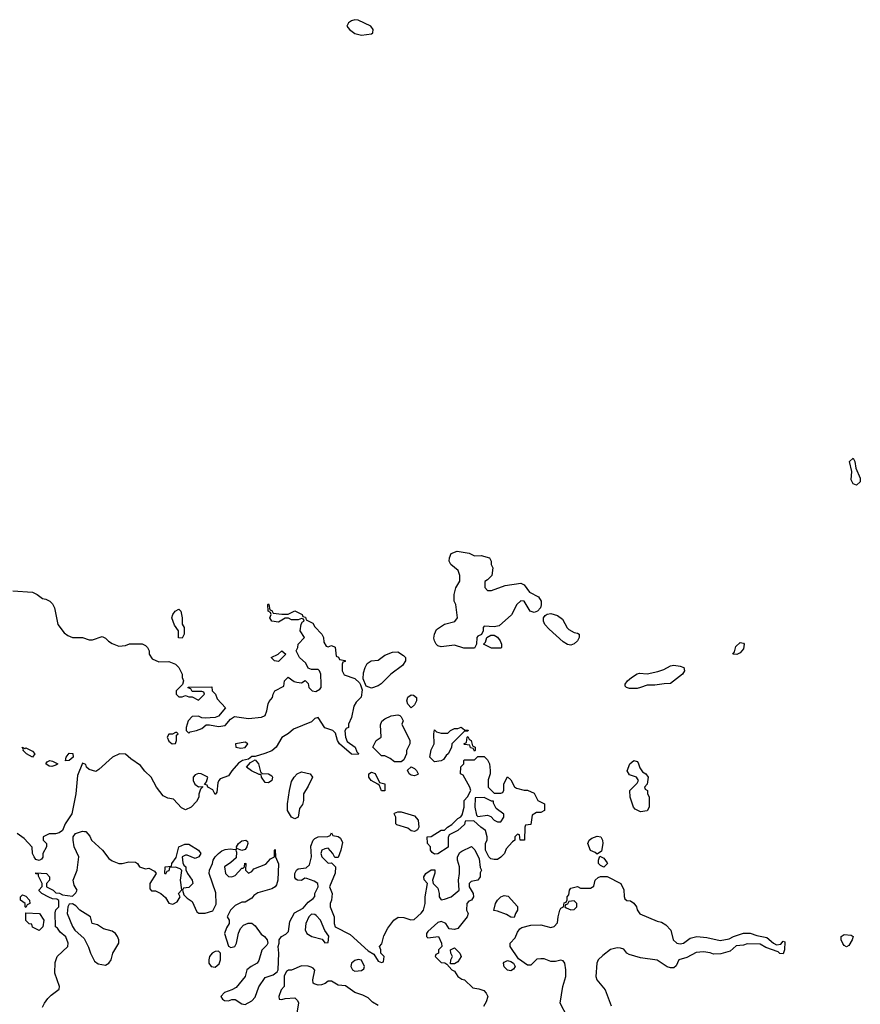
# Model space of a CAD drawing. Header units: inches. Extents: x 2380249 to 2585472, y 382747 to 546448.
# Tile 384 of 626: x 2520453 to 2525514, y 432943 to 438870. Entities that reach past the tile are written whole.
import ezdxf

# ---------------------------------------------------------------- set-up
doc = ezdxf.new("R2010")
doc.units = ezdxf.units.IN
doc.header["$MEASUREMENT"] = 0
doc.layers.add('C5423', color=7, linetype='Continuous')

msp = doc.modelspace()

# ---------------------------------------------------------------- linework, layer by layer
at = {"layer": 'C5423', "color": 4}
for points, elevation in [([(2522470, 438869.7), (2522450, 438863.6), (2522433, 438850), (2522421.6, 438830), (2522439.1, 438810), (2522470, 438787.2), (2522510, 438777.1), (2522570, 438785.3), (2522579.3, 438790), (2522580.5, 438810), (2522567.3, 438830), (2522490, 438867.2)], 44), ([(2525490, 436067.3), (2525470, 436075.1), (2525459.3, 436099.3), (2525462, 436150), (2525447.8, 436210), (2525470, 436230.3), (2525481.6, 436210), (2525486, 436170), (2525513.7, 436110), (2525512.7, 436087.3)], 36), ([(2523190, 435642), (2523230, 435644.7), (2523282, 435630), (2523291.3, 435610), (2523292, 435590), (2523302, 435570), (2523295.3, 435524.7), (2523270, 435498), (2523252.7, 435487.3), (2523252.7, 435452.7), (2523270, 435434), (2523292.7, 435432.7), (2523375.5, 435464.5), (2523470, 435477.1), (2523490, 435467.7), (2523522.9, 435422.9), (2523576, 435396), (2523591.8, 435370), (2523593.1, 435346.9), (2523588, 435330), (2523570.5, 435309.5), (2523550, 435300.9), (2523525.2, 435310), (2523490, 435368.7), (2523470, 435372), (2523444.9, 435350), (2523412.8, 435287.2), (2523339.8, 435220.2), (2523310, 435214), (2523250, 435218), (2523242, 435210), (2523242, 435190), (2523232, 435168), (2523210, 435158), (2523204.7, 435150), (2523202, 435110), (2523190, 435086), (2523125.6, 435085.6), (2523070, 435105.2), (2522990, 435095.1), (2522970, 435101.6), (2522960.7, 435110), (2522949.6, 435130), (2522946.5, 435146.5), (2522949.6, 435170.4), (2522961.7, 435198.3), (2523010, 435231), (2523072.9, 435247.1), (2523088.7, 435270), (2523078, 435350), (2523068.7, 435370), (2523069.1, 435409.1), (2523079.3, 435450), (2523102, 435490), (2523103.1, 435523.1), (2523093.2, 435553.2), (2523048.7, 435590), (2523039, 435610), (2523039.3, 435630), (2523050, 435656), (2523086, 435670), (2523158.8, 435658.8)], 36), ([(2521430, 435146), (2521408.4, 435148.4), (2521408, 435190), (2521385.6, 435225.6), (2521369, 435270), (2521375.3, 435290), (2521388.7, 435310), (2521410, 435322), (2521422, 435310), (2521431, 435269), (2521431.6, 435231.6), (2521442, 435210), (2521442, 435170)], 36), ([(2523770, 435105.1), (2523750, 435109.5), (2523725.3, 435125.3), (2523640.1, 435200.1), (2523615.1, 435230), (2523606, 435250), (2523606, 435270), (2523615.9, 435284.1), (2523627.9, 435292.1), (2523650, 435295.3), (2523690, 435284.2), (2523720.5, 435260.5), (2523749.1, 435209.1), (2523759, 435199), (2523790, 435180.5), (2523810, 435177.3), (2523821, 435170), (2523820.7, 435150), (2523810.6, 435130), (2523790, 435112.3)], 36), ([(2523350, 435086), (2523292.7, 435087.3), (2523246, 435110), (2523256.4, 435123.6), (2523266, 435150), (2523290, 435164.7), (2523310, 435164.7), (2523330, 435152), (2523344.7, 435130), (2523354, 435110), (2523354, 435090)], 36), ([(2524770, 435049.2), (2524746, 435050), (2524755.3, 435064.7), (2524764.1, 435095.9), (2524790, 435121), (2524810, 435116), (2524814.8, 435110), (2524810, 435082), (2524790, 435059)], 36), ([(2522010, 435006), (2521986, 435010), (2521966, 435030), (2522009.3, 435050.7), (2522031.3, 435071.3), (2522054, 435050)], 36), ([(2522570, 434846.6), (2522538, 434858), (2522521.5, 434901.5), (2522522.5, 434937.5), (2522531.8, 434970), (2522545.1, 434994.9), (2522569.4, 435010.6), (2522610, 435014.8), (2522650, 435044), (2522697.5, 435062.5), (2522730, 435063.8), (2522763.4, 435043.4), (2522774.4, 435030), (2522775.8, 435010), (2522757.1, 434982.9), (2522687.7, 434930), (2522628.9, 434871.1), (2522610, 434859.6)], 36), ([(2524170, 434842.9), (2524124.2, 434844.2), (2524106, 434850), (2524098, 434858), (2524097.2, 434870), (2524112, 434890), (2524137, 434910), (2524170, 434932.7), (2524183.3, 434936.7), (2524230, 434932.2), (2524294.5, 434945.5), (2524330, 434957.6), (2524370, 434980.3), (2524390, 434983.7), (2524430, 434978), (2524451.3, 434970), (2524456, 434950), (2524444, 434930), (2524370, 434873.2), (2524332.3, 434872.3), (2524276.7, 434863.3), (2524230, 434862.9), (2524190, 434849.5)], 36), ([(2522810, 434728), (2522789, 434749), (2522784, 434770), (2522790, 434791), (2522810, 434804.7), (2522823.6, 434803.6), (2522842, 434790), (2522842, 434770), (2522830, 434746)], 36), ([(2522710, 434402), (2522683.1, 434423.1), (2522650, 434438), (2522630, 434438), (2522578, 434490), (2522598, 434530), (2522628, 434550), (2522624.7, 434624.7), (2522632.9, 434647.1), (2522650, 434661), (2522690, 434678.8), (2522730, 434684.7), (2522742, 434682), (2522750, 434674), (2522762, 434650), (2522754, 434630), (2522802, 434530), (2522802, 434510), (2522782, 434470), (2522782, 434450), (2522765.4, 434414.6), (2522750, 434402)], 36), ([(2521398, 434578), (2521390, 434578), (2521371.6, 434568.4), (2521350, 434568), (2521341, 434550), (2521350, 434527.3), (2521370, 434511.3), (2521390, 434512), (2521397.2, 434530), (2521396.4, 434563.6), (2521406, 434570)], 36), ([(2522950, 434402), (2522922, 434430), (2522930, 434474), (2522948.4, 434511.6), (2522946, 434570), (2522950, 434594), (2522962, 434582), (2522990, 434574), (2523030, 434574), (2523046, 434590), (2523070, 434602), (2523090, 434602), (2523110, 434611.3), (2523130, 434594), (2523152.7, 434592.7), (2523150, 434586), (2523130, 434586), (2523054, 434510), (2523051.6, 434488.4), (2523032, 434450), (2523019.6, 434440.4), (2523003.6, 434416.4), (2522990, 434408)], 36), ([(2521810, 434520.9), (2521752, 434510), (2521754, 434490), (2521784.9, 434484.9), (2521810, 434487.7), (2521825.2, 434510)], 36), ([(2523190, 434466), (2523182, 434482), (2523167.3, 434487.3), (2523162, 434502), (2523130, 434506), (2523126, 434510), (2523142, 434518), (2523146, 434550), (2523150, 434554), (2523158, 434538), (2523171.6, 434531.6), (2523178, 434498), (2523194, 434490), (2523194, 434470)], 36), ([(2520483.6, 434483.6), (2520490, 434486), (2520530, 434466), (2520542.8, 434450), (2520530, 434429.6), (2520494, 434450), (2520474, 434470), (2520476.4, 434476.4), (2520468, 434490)], 32), ([(2520729.3, 434409.3), (2520732.3, 434430), (2520750, 434454), (2520773.4, 434453.4), (2520775.3, 434430), (2520750, 434409.6)], 32), ([(2520646.4, 434373.6), (2520630, 434376), (2520609.4, 434390.6), (2520617.2, 434402.8), (2520634, 434410), (2520650, 434406.8), (2520682, 434390), (2520670, 434382)], 32), ([(2521950, 434275.3), (2521930, 434278), (2521908, 434310), (2521906, 434326), (2521894, 434326), (2521848.7, 434348.7), (2521818, 434370), (2521842, 434398), (2521870, 434414), (2521890.8, 434390.8), (2521902, 434342), (2521911.6, 434331.6), (2521950, 434330.7), (2521970, 434318), (2521974, 434310), (2521970, 434289)], 36), ([(2523310, 434214), (2523350, 434214), (2523362, 434218), (2523367.3, 434232.7), (2523368, 434270), (2523390, 434312), (2523410, 434294), (2523431.6, 434251.6), (2523443.6, 434243.6), (2523490, 434231.3), (2523510, 434231.3), (2523550, 434214), (2523572, 434170), (2523612, 434150), (2523612, 434110), (2523590, 434098), (2523563.6, 434096.4), (2523538, 434082), (2523530, 434026), (2523498, 434022), (2523494, 434010), (2523492, 433930), (2523466, 433930), (2523462, 433962), (2523450, 433966), (2523434, 433950), (2523434, 433930), (2523419.6, 433920.4), (2523381, 433879), (2523371.3, 433850), (2523350, 433829), (2523330, 433815.3), (2523310, 433815.3), (2523290, 433818), (2523278, 433830), (2523258, 433870), (2523258, 433910), (2523267.3, 433932.7), (2523268, 433950), (2523258, 433990), (2523228.9, 434008.9), (2523187.3, 434047.3), (2523134, 434046), (2523130, 434026), (2523091.1, 433988.9), (2523038, 433962), (2523032.7, 433947.3), (2523031.3, 433888.7), (2522970, 433848.7), (2522950, 433846), (2522936.4, 433856.4), (2522926, 433870), (2522926, 433890), (2522908, 433910), (2522906, 433950), (2522930, 433952), (2522990, 433991.3), (2523010, 433992), (2523028, 434010), (2523055.3, 434024.7), (2523090, 434062), (2523108.7, 434071.3), (2523116.4, 434083.6), (2523128, 434130), (2523128.7, 434170), (2523148.9, 434191.1), (2523168, 434230), (2523162, 434250), (2523122, 434322), (2523106, 434330), (2523108.4, 434371.6), (2523126, 434390), (2523126, 434410), (2523130, 434414), (2523190, 434414), (2523210, 434434), (2523250, 434434), (2523270, 434414), (2523282, 434390), (2523284.7, 434350), (2523284.7, 434330), (2523274, 434294), (2523274, 434250)], 36), ([(2524190, 434102), (2524158, 434118), (2524148.7, 434130), (2524128, 434190), (2524126, 434230), (2524170, 434274), (2524178, 434290), (2524166, 434310), (2524123.1, 434323.1), (2524109.1, 434349.1), (2524125.2, 434390), (2524150, 434411.3), (2524170, 434404.7), (2524176.8, 434396.8), (2524186.8, 434366.8), (2524202.8, 434342.8), (2524222, 434330), (2524236, 434310), (2524231.1, 434268.9), (2524214, 434250), (2524218, 434238), (2524232, 434230), (2524232.7, 434212.7), (2524242, 434190), (2524242, 434130), (2524230, 434108)], 36), ([(2522110, 434059), (2522089.5, 434069.5), (2522065.2, 434110), (2522064, 434150), (2522076, 434230), (2522090, 434284.7), (2522105.2, 434310), (2522124, 434330), (2522150, 434342.8), (2522202, 434330), (2522214.8, 434310), (2522190, 434255.3), (2522161, 434210), (2522161, 434170), (2522154.4, 434145.6), (2522138, 434122), (2522130, 434068.7)], 36), ([(2522630, 434228), (2522619, 434259), (2522608.9, 434268.9), (2522569.3, 434289.3), (2522554, 434310), (2522555.3, 434330), (2522570, 434341), (2522593, 434333), (2522618, 434278), (2522650.7, 434270.7), (2522650, 434228)], 36), ([(2522830, 434318), (2522810, 434322), (2522798, 434330), (2522788.4, 434351.6), (2522810, 434372), (2522830, 434362), (2522842, 434350), (2522852, 434330), (2522850, 434326)], 36), ([(2523250, 434188), (2523194, 434186), (2523192, 434130), (2523202, 434082), (2523210, 434074), (2523270, 434082), (2523290, 434074), (2523310, 434052), (2523330, 434042), (2523350, 434042), (2523368, 434070), (2523367.3, 434087.3), (2523322, 434122), (2523306, 434154), (2523306, 434166), (2523294, 434166)], 36), ([(2522830, 433982), (2522810, 433988), (2522790, 434004), (2522724, 434024), (2522718, 434030), (2522718, 434070), (2522708, 434090), (2522710, 434094), (2522730, 434102), (2522750, 434101), (2522830, 434078), (2522850.7, 434050.7), (2522856, 434010), (2522846.8, 433993.2)], 36), ([(2521790, 433868.7), (2521760.4, 433880.4), (2521758, 433890), (2521769.5, 433910.5), (2521790, 433926), (2521814, 433930), (2521823.6, 433923.6), (2521826, 433910), (2521821, 433890), (2521810, 433875.3)], 36), ([(2523930, 433846), (2523917.2, 433857.2), (2523888.7, 433868.7), (2523874, 433910), (2523882, 433930), (2523896.5, 433943.5), (2523930, 433954.8), (2523951.3, 433950), (2523961, 433930), (2523964, 433910), (2523954.8, 433865.2)], 36), ([(2523970, 433768), (2523950, 433778), (2523938, 433790), (2523938, 433810), (2523946, 433834), (2523970, 433822), (2523990, 433794), (2523991.3, 433790)], 36), ([(2520490, 433526), (2520486, 433530), (2520486, 433550), (2520458, 433570), (2520458, 433590), (2520470, 433602), (2520490, 433594), (2520512, 433570), (2520514, 433550), (2520498, 433542)], 36), ([(2523430, 433466), (2523410, 433468), (2523384.1, 433484.1), (2523330, 433504), (2523307.3, 433507.3), (2523317.2, 433550), (2523329.5, 433570.5), (2523349.5, 433590.5), (2523370, 433597.3), (2523393.4, 433593.4), (2523450, 433532), (2523450.6, 433509.4), (2523438, 433490)], 36), ([(2523790, 433566), (2523758, 433562), (2523750, 433546), (2523738, 433542), (2523734, 433530), (2523743.6, 433523.6), (2523770, 433512), (2523790, 433514), (2523806, 433530), (2523806, 433550)], 36), ([(2520770, 433548), (2520750, 433546), (2520742, 433530), (2520738.8, 433490), (2520770.7, 433410.7), (2520784.7, 433390), (2520839.8, 433339.8), (2520866.4, 433286.4), (2520878, 433250), (2520903.4, 433203.4), (2520925.5, 433185.5), (2520970, 433178.8), (2520988.7, 433190), (2521004, 433210), (2521014, 433250), (2521048.7, 433310), (2521049, 433330), (2521042, 433350), (2521028.7, 433370), (2521010, 433384), (2520958, 433398), (2520920.2, 433420.2), (2520889.1, 433429.1), (2520879, 433470), (2520815.3, 433510), (2520790, 433535.3)], 36), ([(2520570, 433388), (2520530, 433408), (2520526, 433426), (2520510, 433428), (2520490, 433448), (2520490, 433494), (2520572, 433490), (2520598, 433450), (2520592, 433410)], 36), ([(2522210, 433486), (2522194, 433470), (2522176, 433430), (2522171.6, 433391.6), (2522182, 433370), (2522210.8, 433350.8), (2522274.4, 433334.4), (2522290, 433312), (2522310, 433314), (2522313.2, 433353.2), (2522290, 433388), (2522262.7, 433450), (2522238.3, 433478.3), (2522230, 433483.7)], 36), ([(2525430, 433288.7), (2525416.4, 433296.4), (2525408.4, 433308.4), (2525398, 433330), (2525398, 433350), (2525416.4, 433363.6), (2525459.6, 433359.6), (2525471.3, 433351.3), (2525464.7, 433330), (2525443.6, 433296.4)], 36), ([(2521650, 433262), (2521630, 433261.2), (2521611.3, 433250), (2521596, 433230), (2521590.8, 433210), (2521591, 433190), (2521606, 433170), (2521630, 433167.3), (2521653.8, 433186.2), (2521660.9, 433210), (2521662, 433250)], 36), ([(2523046, 433186), (2523048, 433210), (2523058, 433230), (2523048, 433250), (2523046, 433270), (2523070, 433282), (2523102, 433250), (2523111.3, 433230), (2523090, 433198), (2523070, 433186)], 36), ([(2522490, 433212.7), (2522470, 433206), (2522450.8, 433190), (2522445.5, 433170), (2522456, 433150), (2522470, 433142), (2522510, 433146.8), (2522524, 433156), (2522529, 433170), (2522510, 433208.7)], 36), ([(2523410, 433144), (2523390, 433149.2), (2523370, 433169), (2523365.2, 433190), (2523370, 433196), (2523390, 433206), (2523410, 433201), (2523424.7, 433190), (2523436, 433170), (2523426.4, 433153.6)], 36)]:
    msp.add_lwpolyline(points, close=True, dxfattribs=dict(at, elevation=elevation))
at = {"layer": 'C5423', "color": 4, "elevation": 36}
for points in [[(2520411.6, 435431.6), (2520530, 435423), (2520558, 435410), (2520590, 435384.7), (2520610, 435382), (2520634, 435370), (2520650, 435354), (2520662, 435330), (2520682, 435230), (2520719.6, 435179.6), (2520742, 435162), (2520771.1, 435151.1), (2520830, 435150.8), (2520870, 435136), (2520890, 435136), (2520950, 435156), (2520970, 435146), (2520988, 435128), (2521010, 435114.8), (2521050, 435098), (2521090, 435102), (2521112.7, 435112.7), (2521190, 435112), (2521210, 435102), (2521222, 435090), (2521232, 435070), (2521232, 435050), (2521250, 435022), (2521290, 435004.7), (2521350, 435006), (2521390, 434991), (2521411, 434970), (2521430.7, 434930.7), (2521431.3, 434910), (2521438, 434890), (2521432.7, 434867.3), (2521394, 434830), (2521394, 434810), (2521410, 434794), (2521430, 434794), (2521450, 434802), (2521470, 434794), (2521490, 434794), (2521530, 434774), (2521566, 434810), (2521562, 434822), (2521550, 434826), (2521490, 434826), (2521482, 434842), (2521467.3, 434847.3), (2521467.3, 434852.7), (2521610, 434854), (2521612, 434830), (2521631.3, 434810), (2521642, 434782), (2521691.6, 434728.4), (2521650, 434678), (2521630, 434668.7), (2521570, 434666), (2521550, 434668), (2521530, 434678), (2521490, 434675.3), (2521466, 434650), (2521454, 434610), (2521454, 434590), (2521470, 434574), (2521478, 434582), (2521518, 434590), (2521550, 434604), (2521575.3, 434624.7), (2521594.6, 434625.4), (2521650, 434614.8), (2521690, 434621), (2521720.9, 434659.1), (2521745.6, 434674.4), (2521830, 434663.8), (2521908.7, 434671.3), (2521930, 434682), (2521941.2, 434710), (2521948.7, 434751.3), (2521954.6, 434765.4), (2521975.3, 434790), (2521978, 434810), (2521988, 434830), (2522042, 434858), (2522046, 434890), (2522068.9, 434911.1), (2522105.4, 434885.4), (2522122, 434882), (2522150, 434878), (2522171.6, 434891.6), (2522190, 434874), (2522194, 434850), (2522214, 434830), (2522234.6, 434825.4), (2522260.4, 434839.6), (2522268, 434850), (2522268, 434870), (2522266, 434930), (2522258, 434950), (2522250, 434958), (2522210, 434958), (2522190, 434966), (2522175.3, 434995.3), (2522138, 435030), (2522118, 435070), (2522128, 435090), (2522129.1, 435110.9), (2522168, 435150), (2522142, 435190), (2522148, 435232), (2522155.3, 435244.7), (2522166, 435250), (2522162, 435262), (2522150, 435266), (2522130, 435258), (2522090, 435258), (2522070, 435268), (2522050, 435268), (2522010, 435244), (2521970, 435248.7), (2521958, 435270), (2521966, 435290), (2521962, 435302), (2521948, 435310), (2521946, 435350), (2521950, 435354), (2521952, 435350), (2521958, 435318), (2521970, 435314), (2521978, 435298), (2522030, 435291), (2522068.7, 435291.3), (2522110, 435311), (2522154, 435290), (2522158, 435278), (2522172.7, 435272.7), (2522178, 435258), (2522218, 435238), (2522230, 435214), (2522272, 435170), (2522282, 435150), (2522283.6, 435123.6), (2522298, 435098), (2522310, 435094), (2522330, 435102), (2522352.7, 435092.7), (2522358, 435038), (2522372.7, 435032.7), (2522378, 435018), (2522412.7, 435012.7), (2522412.7, 435007.3), (2522398, 435002), (2522394, 434990), (2522394, 434950), (2522405.4, 434925.4), (2522470, 434904.7), (2522498.5, 434878.5), (2522504.9, 434864.9), (2522514.8, 434834.8), (2522507.5, 434792.5), (2522478, 434762), (2522463.5, 434736.5), (2522450.6, 434669.4), (2522431.3, 434630), (2522431.3, 434610), (2522418, 434602), (2522411, 434589), (2522414, 434550), (2522424.9, 434524.9), (2522472, 434490), (2522482, 434462), (2522491.6, 434451.6), (2522490, 434446), (2522450, 434448), (2522379, 434510), (2522365.2, 434530), (2522354, 434574), (2522338, 434590), (2522290, 434608), (2522250, 434668.7), (2522230, 434664), (2522210, 434643.7), (2522100.7, 434599.3), (2522070, 434573.2), (2522030.8, 434549.2), (2521996, 434490), (2521970.5, 434469.5), (2521927.7, 434452.3), (2521870, 434435.3), (2521850, 434434), (2521830, 434418), (2521794, 434410), (2521770, 434394), (2521730, 434349), (2521710, 434319), (2521659.6, 434300.4), (2521651.3, 434290), (2521644.7, 434275.3), (2521639.6, 434220.4), (2521630, 434206), (2521614.6, 434234.6), (2521586, 434250), (2521582, 434262), (2521566, 434266), (2521578, 434282), (2521586, 434310), (2521546, 434330), (2521530, 434332.7), (2521510, 434324), (2521496, 434310), (2521496, 434290), (2521507.9, 434267.9), (2521530, 434252), (2521554, 434254), (2521554, 434250), (2521542, 434238), (2521531.6, 434208.4), (2521531.3, 434188.7), (2521516.9, 434163.1), (2521484.7, 434130), (2521450, 434114), (2521425.8, 434125.8), (2521378.6, 434178.6), (2521344.1, 434184.1), (2521317, 434197), (2521276, 434250), (2521244, 434310), (2521205.6, 434345.6), (2521179.6, 434379.6), (2521120.9, 434420.9), (2521090, 434448.7), (2521054, 434450), (2521012, 434430), (2520930, 434355.3), (2520910, 434344), (2520870, 434355.3), (2520855.3, 434370), (2520850, 434386), (2520830, 434395.3), (2520800.7, 434319.3), (2520790.5, 434210), (2520767.3, 434090), (2520726, 434030), (2520711, 433989), (2520690, 433975.3), (2520668.9, 433968.9), (2520630, 433968), (2520594, 433950), (2520594, 433930), (2520614, 433910), (2520614, 433890), (2520592, 433850), (2520591.6, 433828.4), (2520583.6, 433816.4), (2520570, 433808), (2520550, 433815.3), (2520539, 433830), (2520528.7, 433850), (2520528, 433888), (2520480.2, 433940.2), (2520438, 433970)], [(2520590, 432924.7), (2520601.2, 432950), (2520621.7, 432978.3), (2520641.3, 432998.7), (2520690, 433034), (2520692.7, 433050), (2520664.5, 433130), (2520665.4, 433194.6), (2520679, 433230), (2520742, 433290), (2520744, 433310), (2520730, 433348), (2520696.4, 433376.4), (2520680.4, 433400.4), (2520668, 433410), (2520665.6, 433494.4), (2520669.3, 433510.7), (2520688.7, 433530), (2520687.3, 433567.3), (2520676.4, 433576.4), (2520650, 433578), (2520628.4, 433588.4), (2520586, 433610), (2520570, 433626), (2520568, 433630), (2520587.3, 433652.7), (2520588, 433670), (2520566, 433714), (2520566, 433726), (2520550, 433728), (2520550, 433734), (2520614, 433730), (2520632, 433710), (2520632, 433690), (2520614, 433670), (2520614, 433650), (2520654, 433630), (2520670, 433614), (2520691.6, 433611.6), (2520710, 433602), (2520770, 433594), (2520790, 433614), (2520798, 433630), (2520780.4, 433660.4), (2520775.3, 433690), (2520798, 433750), (2520809, 433830), (2520781.2, 433890), (2520774, 433930), (2520775.3, 433950), (2520789.3, 433970.7), (2520830, 433984.7), (2520843.6, 433983.6), (2520850, 433982), (2520875.3, 433955.3), (2520884.7, 433930), (2520950.5, 433870.5), (2520990, 433821), (2521010, 433806), (2521050, 433791.3), (2521070, 433791.3), (2521110, 433801), (2521150, 433798), (2521162, 433790), (2521174, 433770), (2521210, 433758), (2521230, 433762), (2521263.6, 433743.6), (2521274, 433730), (2521236, 433670), (2521236.9, 433636.9), (2521246.8, 433626.8), (2521270, 433626), (2521302, 433610), (2521330, 433584.7), (2521350, 433552), (2521373.6, 433546.4), (2521400.2, 433559.8), (2521418, 433590), (2521408.7, 433610), (2521428, 433632), (2521421.2, 433690), (2521428.4, 433748.4), (2521419, 433759), (2521390, 433768.7), (2521354, 433766), (2521350, 433746), (2521338, 433742), (2521330, 433726), (2521326, 433730), (2521328, 433770), (2521366, 433774), (2521368, 433790), (2521394, 433826), (2521410, 433890.7), (2521446.4, 433906.4), (2521470, 433906.8), (2521530, 433870.8), (2521542.8, 433850), (2521530.5, 433829.5), (2521510, 433821.2), (2521460.2, 433840.2), (2521450, 433841.2), (2521431.3, 433830), (2521435.3, 433795.3), (2521441, 433781), (2521452, 433770), (2521452.7, 433752.7), (2521462, 433730), (2521490.6, 433690.6), (2521494, 433670), (2521470, 433645.2), (2521438, 433642), (2521432, 433630), (2521441, 433601), (2521460.7, 433580.7), (2521490, 433562), (2521519.6, 433499.6), (2521531.3, 433491.3), (2521568.9, 433491.1), (2521615.3, 433504.7), (2521634.6, 433545.4), (2521634.2, 433614.2), (2521593.2, 433730), (2521596, 433750), (2521614, 433790), (2521617.2, 433810), (2521629, 433830), (2521649.6, 433850.4), (2521670, 433866.8), (2521690, 433874.8), (2521718.8, 433878.8), (2521750, 433874), (2521758, 433878), (2521754, 433870), (2521758, 433858), (2521756, 433824), (2521724, 433796), (2521684.7, 433770), (2521691.3, 433730), (2521710, 433711.3), (2521730, 433710.8), (2521750, 433718.8), (2521790, 433762), (2521798, 433762), (2521806, 433770), (2521808.4, 433791.6), (2521814, 433790), (2521812, 433750), (2521830, 433732), (2521850, 433742), (2521862, 433758), (2521934, 433786), (2521962, 433818), (2521986, 433830), (2521986, 433870), (2521990, 433874), (2521992, 433830), (2522011.3, 433788.7), (2522007.3, 433690), (2521998.8, 433661.2), (2521990.4, 433649.6), (2521970, 433638), (2521885.5, 433614.5), (2521862, 433598), (2521850, 433582), (2521810, 433558), (2521790, 433558), (2521750, 433538), (2521722, 433510), (2521702, 433470), (2521714, 433450), (2521714, 433430), (2521696.9, 433403.1), (2521686, 433370), (2521710, 433292), (2521724.7, 433284.7), (2521748.4, 433291.6), (2521758, 433310), (2521769.2, 433370.8), (2521781.2, 433398.8), (2521800.2, 433419.8), (2521829.1, 433430.9), (2521850, 433431), (2521870, 433414.8), (2521905.8, 433365.8), (2521926.8, 433350), (2521942.8, 433330), (2521946, 433310), (2521941, 433299), (2521910.6, 433269.4), (2521892.7, 433207.3), (2521882.8, 433190), (2521846, 433170), (2521821, 433150), (2521810.7, 433109.3), (2521756.1, 433043.9), (2521730, 433029), (2521685.8, 433014.2), (2521664, 432990), (2521673.7, 432973.7), (2521686, 432966), (2521710, 432964), (2521730, 432971), (2521750, 432971), (2521790, 432944.7), (2521810, 432941), (2521850, 432962.8), (2521870, 432986), (2521892.5, 433047.5), (2521930, 433104.7), (2521978.9, 433121.1), (2522002, 433138), (2522009, 433150), (2522013.2, 433250), (2522008.7, 433290), (2522015.3, 433310), (2522015.3, 433330), (2522029.3, 433350.7), (2522055.5, 433364.5), (2522070, 433382), (2522079.3, 433440.7), (2522107, 433493), (2522158.6, 433521.4), (2522190, 433558), (2522220.4, 433579.6), (2522228.9, 433591.1), (2522229.2, 433610), (2522248.7, 433650), (2522248, 433670), (2522224.7, 433684.7), (2522180.4, 433700.4), (2522170, 433702), (2522149, 433689), (2522126, 433690), (2522115.3, 433695.3), (2522110, 433706), (2522109, 433730), (2522119, 433750), (2522130, 433758.8), (2522176.4, 433763.6), (2522198, 433782), (2522209.2, 433830), (2522205.6, 433894.4), (2522219, 433930), (2522230, 433941), (2522250, 433950.8), (2522307.3, 433952.7), (2522322, 433958), (2522330, 433974), (2522338, 433958), (2522370, 433952), (2522383.6, 433943.6), (2522396, 433916), (2522386, 433870), (2522370, 433826), (2522350, 433826), (2522338, 433850), (2522310, 433882), (2522290, 433879), (2522272, 433870), (2522266, 433850), (2522271.3, 433830), (2522310, 433792), (2522330, 433794), (2522354, 433770), (2522352, 433732), (2522318, 433650), (2522334.8, 433610), (2522330.8, 433570), (2522321, 433550), (2522322.8, 433530), (2522346.8, 433470), (2522346, 433430), (2522351.3, 433410), (2522442, 433362), (2522550, 433264.7), (2522584.7, 433244.7), (2522610, 433202), (2522630, 433194), (2522642, 433198), (2522646, 433230), (2522626, 433250), (2522626, 433270), (2522618, 433290), (2522633.2, 433306.8), (2522645.6, 433354.4), (2522670, 433402), (2522705.2, 433450), (2522732.1, 433467.9), (2522765.5, 433465.5), (2522808, 433452), (2522827.3, 433452.7), (2522870, 433491.3), (2522884, 433510), (2522893.2, 433550), (2522893.2, 433590), (2522908, 433670), (2522887.3, 433692.7), (2522886, 433710), (2522898, 433730), (2522930, 433752), (2522952.7, 433752.7), (2522952.7, 433732.7), (2522938, 433690), (2522939.6, 433679.6), (2522942, 433670), (2522970, 433642), (2522978.8, 433610), (2522978, 433590), (2522990, 433572), (2523010, 433574.8), (2523049.4, 433590.6), (2523098, 433630), (2523094, 433690), (2523101.2, 433730), (2523101.2, 433770), (2523089, 433810), (2523088.7, 433831.3), (2523103.1, 433856.9), (2523114.6, 433865.4), (2523172, 433892), (2523192, 433872), (2523218.8, 433818.8), (2523225.4, 433765.4), (2523232, 433750), (2523225.4, 433734.6), (2523224.7, 433710), (2523211.3, 433690), (2523170, 433682), (2523158, 433670), (2523158.8, 433650), (2523182.8, 433610), (2523184.7, 433590), (2523172, 433570), (2523156.9, 433563.1), (2523144.7, 433550), (2523142.8, 433510), (2523152, 433490), (2523146.8, 433470), (2523090, 433399), (2523070, 433394), (2523038, 433398), (2523018, 433430), (2523010, 433434), (2522990, 433441.2), (2522970, 433436), (2522910, 433382), (2522901, 433370), (2522902, 433350), (2522910, 433342), (2522974, 433350), (2522991.6, 433311.6), (2522994, 433290), (2522974, 433270), (2522974, 433250), (2522958, 433242), (2522954, 433230), (2522990, 433194), (2523011.6, 433191.6), (2523023.6, 433183.6), (2523054, 433150), (2523070, 433142), (2523090.9, 433110.9), (2523114.8, 433094.8), (2523131.3, 433090), (2523181, 433041), (2523216.9, 433036.9), (2523246.4, 433026.4), (2523261, 433010), (2523270.8, 432989.2), (2523262, 432958), (2523246, 432930)], [(2523749.6, 432869.6), (2523707.3, 432950), (2523722.4, 433050), (2523741.2, 433110), (2523741.2, 433150), (2523734, 433190), (2523724, 433204), (2523710, 433209), (2523679.3, 433200.7), (2523650, 433199.5), (2523610, 433216.2), (2523590, 433217), (2523566.4, 433213.6), (2523530, 433179), (2523510, 433179), (2523456, 433216), (2523406, 433290), (2523406, 433310), (2523436.6, 433343.4), (2523450, 433378), (2523463.2, 433396.8), (2523475.5, 433404.5), (2523530, 433419.1), (2523590, 433420.7), (2523650, 433404.7), (2523670, 433412), (2523690, 433434), (2523694, 433470), (2523705.2, 433510), (2523710, 433522), (2523726, 433530), (2523730, 433554), (2523742, 433558), (2523748, 433572), (2523748.7, 433590), (2523759, 433601), (2523762, 433630), (2523770, 433642), (2523810, 433652), (2523830, 433642), (2523890, 433642), (2523910, 433654), (2523918, 433690), (2523934.6, 433705.4), (2523950, 433712), (2523990, 433712), (2524072, 433670), (2524090.9, 433630.9), (2524091, 433591), (2524096.9, 433576.9), (2524107.1, 433567.1), (2524130, 433564.7), (2524150.7, 433550.7), (2524166, 433530), (2524170.9, 433510.9), (2524186.8, 433486.8), (2524290, 433442.8), (2524317.3, 433437.3), (2524342, 433422), (2524372, 433390), (2524386, 433330), (2524410, 433311), (2524430, 433306), (2524450, 433310.8), (2524490, 433341), (2524529.3, 433350.7), (2524590, 433344.9), (2524670, 433326.8), (2524724, 433336), (2524749.4, 433350.6), (2524810.9, 433370.9), (2524850, 433371.3), (2524890, 433356), (2524950, 433344.7), (2524990, 433310.8), (2525010, 433301), (2525034.6, 433305.4), (2525050, 433322), (2525059.6, 433319.6), (2525058, 433270), (2525050, 433246), (2525030, 433248.7), (2525018.6, 433258.6), (2524945.6, 433285.6), (2524910, 433305.2), (2524832.7, 433307.3), (2524810, 433298), (2524766, 433294), (2524730, 433262), (2524674.4, 433245.6), (2524630, 433245.2), (2524610, 433253.2), (2524570, 433259.3), (2524525.2, 433254.8), (2524470, 433224), (2524422, 433210), (2524405.4, 433174.6), (2524390, 433162), (2524370, 433162), (2524350, 433168.7), (2524290, 433208), (2524190, 433222), (2524122.7, 433242.7), (2524108, 433250), (2524090, 433274), (2524070, 433281.2), (2524050, 433282.7), (2524010, 433272.7), (2523962.8, 433237.2), (2523934.8, 433210), (2523926.8, 433190), (2523922, 433110), (2523927.3, 433090), (2523977.3, 433030), (2524014, 432934)], [(2522610, 432935.3), (2522576.5, 432956.5), (2522550, 432982), (2522518.6, 432998.6), (2522470, 433013.2), (2522414.2, 433054.2), (2522370, 433058.4), (2522330, 433081.2), (2522310, 433081.2), (2522292.3, 433067.7), (2522270, 433059.5), (2522250, 433057), (2522225.1, 433065.1), (2522219, 433070), (2522217, 433090), (2522229, 433149), (2522220.4, 433160.4), (2522207, 433167), (2522190, 433172.3), (2522150, 433174), (2522090, 433148), (2522070, 433148), (2522059.6, 433140.4), (2522045.4, 433114.6), (2522044.7, 433050), (2522026, 433030), (2522012, 432990), (2522014, 432974), (2522030, 432972), (2522050, 432978), (2522110, 432982), (2522125.4, 432965.4), (2522130.9, 432950.9), (2522121, 432890)]]:
    msp.add_lwpolyline(points, dxfattribs=at)

doc.saveas('drawing.dxf')
